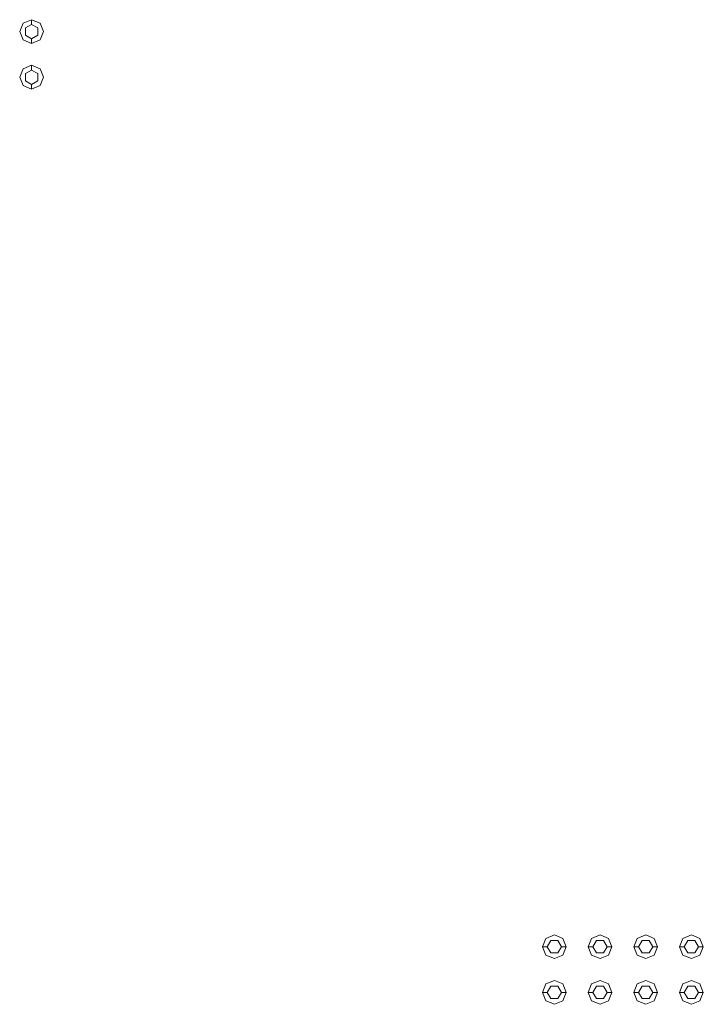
# Model space of a CAD drawing. Header units: millimetres. Extents: x 2 to 902, y -447 to 199.
# Tile 518 of 656: x 27.61 to 29.05, y 150.14 to 152.21. Entities that reach past the tile are written whole.
import ezdxf

# ---------------------------------------------------------------- set-up
doc = ezdxf.new("R2010")
doc.units = ezdxf.units.MM
doc.header["$MEASUREMENT"] = 0
doc.layers.add('IFC-Elemento construtivo genérico-Contorno', color=253, linetype='Continuous', lineweight=5)

msp = doc.modelspace()

# ---------------------------------------------------------------- linework, layer by layer
at = {"layer": 'IFC-Elemento construtivo genérico-Contorno', "color": 7, "lineweight": 5}
for p, q in [((27.6154, 152.2064), (27.6331, 152.2138)), ((27.6154, 152.2064), (27.6331, 152.2138)), ((27.6331, 152.2038), (27.6331, 152.2138)), ((27.6331, 152.2138), (27.6508, 152.2064)), ((27.6331, 152.2038), (27.6331, 152.2138)), ((27.6331, 152.2138), (27.6508, 152.2064)), ((27.6081, 152.1888), (27.6154, 152.2064)), ((27.6081, 152.1888), (27.6154, 152.2064)), ((27.6201, 152.1963), (27.6331, 152.2038)), ((27.6201, 152.1963), (27.6331, 152.2038)), ((27.6201, 152.1813), (27.6201, 152.1963)), ((27.6201, 152.1813), (27.6201, 152.1963)), ((27.6331, 152.2038), (27.6461, 152.1963)), ((27.6331, 152.2038), (27.6461, 152.1963)), ((27.6461, 152.1813), (27.6461, 152.1963)), ((27.6461, 152.1813), (27.6461, 152.1963)), ((27.6508, 152.2064), (27.6581, 152.1888)), ((27.6508, 152.2064), (27.6581, 152.1888)), ((27.6081, 152.1888), (27.6154, 152.1711)), ((27.6081, 152.1888), (27.6154, 152.1711)), ((27.6201, 152.1813), (27.6331, 152.1738)), ((27.6201, 152.1813), (27.6331, 152.1738)), ((27.6331, 152.1738), (27.6461, 152.1813)), ((27.6331, 152.1738), (27.6461, 152.1813)), ((27.6331, 152.1638), (27.6331, 152.1738)), ((27.6331, 152.1638), (27.6331, 152.1738)), ((27.6508, 152.1711), (27.6581, 152.1888)), ((27.6508, 152.1711), (27.6581, 152.1888)), ((27.6154, 152.1711), (27.6331, 152.1638)), ((27.6154, 152.1711), (27.6331, 152.1638)), ((27.6331, 152.1638), (27.6508, 152.1711)), ((27.6331, 152.1638), (27.6508, 152.1711)), ((27.6081, 152.0928), (27.6154, 152.1104)), ((27.6081, 152.0928), (27.6154, 152.1104)), ((27.6154, 152.1104), (27.6331, 152.1178)), ((27.6154, 152.1104), (27.6331, 152.1178)), ((27.6331, 152.1078), (27.6331, 152.1178)), ((27.6331, 152.1178), (27.6508, 152.1104)), ((27.6331, 152.1078), (27.6331, 152.1178)), ((27.6331, 152.1178), (27.6508, 152.1104)), ((27.6508, 152.1104), (27.6581, 152.0928)), ((27.6508, 152.1104), (27.6581, 152.0928)), ((27.6081, 152.0928), (27.6154, 152.0751)), ((27.6081, 152.0928), (27.6154, 152.0751)), ((27.6201, 152.1003), (27.6331, 152.1078)), ((27.6201, 152.1003), (27.6331, 152.1078)), ((27.6201, 152.0853), (27.6201, 152.1003)), ((27.6201, 152.0853), (27.6201, 152.1003)), ((27.6331, 152.1078), (27.6461, 152.1003)), ((27.6331, 152.1078), (27.6461, 152.1003)), ((27.6461, 152.0853), (27.6461, 152.1003)), ((27.6461, 152.0853), (27.6461, 152.1003)), ((27.6508, 152.0751), (27.6581, 152.0928)), ((27.6508, 152.0751), (27.6581, 152.0928)), ((27.6154, 152.0751), (27.6331, 152.0678)), ((27.6154, 152.0751), (27.6331, 152.0678)), ((27.6201, 152.0853), (27.6331, 152.0778)), ((27.6201, 152.0853), (27.6331, 152.0778)), ((27.6331, 152.0778), (27.6461, 152.0853)), ((27.6331, 152.0778), (27.6461, 152.0853)), ((27.6331, 152.0678), (27.6331, 152.0778)), ((27.6331, 152.0678), (27.6331, 152.0778)), ((27.6331, 152.0678), (27.6508, 152.0751)), ((27.6331, 152.0678), (27.6508, 152.0751)), ((28.7144, 150.2821), (28.7321, 150.2894)), ((28.7321, 150.2894), (28.7498, 150.2821)), ((28.8104, 150.2821), (28.8281, 150.2894)), ((28.8281, 150.2894), (28.8458, 150.2821)), ((28.9064, 150.2821), (28.9241, 150.2894)), ((28.9241, 150.2894), (28.9418, 150.2821)), ((29.0024, 150.2821), (29.0201, 150.2894)), ((29.0201, 150.2894), (29.0378, 150.2821)), ((28.7071, 150.2644), (28.7144, 150.2821)), ((28.7171, 150.2644), (28.7246, 150.2774)), ((28.7246, 150.2774), (28.7396, 150.2774)), ((28.7396, 150.2774), (28.7471, 150.2644)), ((28.7498, 150.2821), (28.7571, 150.2644)), ((28.8031, 150.2644), (28.8104, 150.2821)), ((28.8131, 150.2644), (28.8206, 150.2774)), ((28.8206, 150.2774), (28.8356, 150.2774)), ((28.8356, 150.2774), (28.8431, 150.2644)), ((28.8458, 150.2821), (28.8531, 150.2644)), ((28.8991, 150.2644), (28.9064, 150.2821)), ((28.9091, 150.2644), (28.9166, 150.2774)), ((28.9166, 150.2774), (28.9316, 150.2774)), ((28.9316, 150.2774), (28.9391, 150.2644)), ((28.9418, 150.2821), (28.9491, 150.2644)), ((28.9951, 150.2644), (29.0024, 150.2821)), ((29.0051, 150.2644), (29.0126, 150.2774)), ((29.0126, 150.2774), (29.0276, 150.2774)), ((29.0276, 150.2774), (29.0351, 150.2644)), ((29.0378, 150.2821), (29.0451, 150.2644)), ((28.7071, 150.2644), (28.7171, 150.2644)), ((28.7071, 150.2644), (28.7144, 150.2467)), ((28.7171, 150.2644), (28.7246, 150.2514)), ((28.7246, 150.2514), (28.7396, 150.2514)), ((28.7396, 150.2514), (28.7471, 150.2644)), ((28.7471, 150.2644), (28.7571, 150.2644)), ((28.7498, 150.2467), (28.7571, 150.2644)), ((28.8031, 150.2644), (28.8131, 150.2644)), ((28.8031, 150.2644), (28.8104, 150.2467)), ((28.8131, 150.2644), (28.8206, 150.2514)), ((28.8206, 150.2514), (28.8356, 150.2514)), ((28.8356, 150.2514), (28.8431, 150.2644)), ((28.8431, 150.2644), (28.8531, 150.2644)), ((28.8458, 150.2467), (28.8531, 150.2644)), ((28.8991, 150.2644), (28.9091, 150.2644)), ((28.8991, 150.2644), (28.9064, 150.2467)), ((28.9091, 150.2644), (28.9166, 150.2514)), ((28.9166, 150.2514), (28.9316, 150.2514)), ((28.9316, 150.2514), (28.9391, 150.2644)), ((28.9391, 150.2644), (28.9491, 150.2644)), ((28.9418, 150.2467), (28.9491, 150.2644)), ((28.9951, 150.2644), (29.0051, 150.2644)), ((28.9951, 150.2644), (29.0024, 150.2467)), ((29.0051, 150.2644), (29.0126, 150.2514)), ((29.0126, 150.2514), (29.0276, 150.2514)), ((29.0276, 150.2514), (29.0351, 150.2644)), ((29.0351, 150.2644), (29.0451, 150.2644)), ((29.0378, 150.2467), (29.0451, 150.2644)), ((28.7144, 150.2467), (28.7321, 150.2394)), ((28.7321, 150.2394), (28.7498, 150.2467)), ((28.8104, 150.2467), (28.8281, 150.2394)), ((28.8281, 150.2394), (28.8458, 150.2467)), ((28.9064, 150.2467), (28.9241, 150.2394)), ((28.9241, 150.2394), (28.9418, 150.2467)), ((29.0024, 150.2467), (29.0201, 150.2394)), ((29.0201, 150.2394), (29.0378, 150.2467)), ((28.7071, 150.1684), (28.7144, 150.1861)), ((28.7144, 150.1861), (28.7321, 150.1934)), ((28.7321, 150.1934), (28.7498, 150.1861)), ((28.7498, 150.1861), (28.7571, 150.1684)), ((28.8031, 150.1684), (28.8104, 150.1861)), ((28.8104, 150.1861), (28.8281, 150.1934)), ((28.8281, 150.1934), (28.8458, 150.1861)), ((28.8458, 150.1861), (28.8531, 150.1684)), ((28.8991, 150.1684), (28.9064, 150.1861)), ((28.9064, 150.1861), (28.9241, 150.1934)), ((28.9241, 150.1934), (28.9418, 150.1861)), ((28.9418, 150.1861), (28.9491, 150.1684)), ((28.9951, 150.1684), (29.0024, 150.1861)), ((29.0024, 150.1861), (29.0201, 150.1934)), ((29.0201, 150.1934), (29.0378, 150.1861)), ((29.0378, 150.1861), (29.0451, 150.1684)), ((28.7071, 150.1684), (28.7171, 150.1684)), ((28.7071, 150.1684), (28.7144, 150.1507)), ((28.7171, 150.1684), (28.7246, 150.1814)), ((28.7171, 150.1684), (28.7246, 150.1554)), ((28.7246, 150.1814), (28.7396, 150.1814)), ((28.7396, 150.1814), (28.7471, 150.1684)), ((28.7396, 150.1554), (28.7471, 150.1684)), ((28.7471, 150.1684), (28.7571, 150.1684)), ((28.7498, 150.1507), (28.7571, 150.1684)), ((28.8031, 150.1684), (28.8131, 150.1684)), ((28.8031, 150.1684), (28.8104, 150.1507)), ((28.8131, 150.1684), (28.8206, 150.1814)), ((28.8131, 150.1684), (28.8206, 150.1554)), ((28.8206, 150.1814), (28.8356, 150.1814)), ((28.8356, 150.1814), (28.8431, 150.1684)), ((28.8356, 150.1554), (28.8431, 150.1684)), ((28.8431, 150.1684), (28.8531, 150.1684)), ((28.8458, 150.1507), (28.8531, 150.1684)), ((28.8991, 150.1684), (28.9091, 150.1684)), ((28.8991, 150.1684), (28.9064, 150.1507)), ((28.9091, 150.1684), (28.9166, 150.1814)), ((28.9091, 150.1684), (28.9166, 150.1554)), ((28.9166, 150.1814), (28.9316, 150.1814)), ((28.9316, 150.1814), (28.9391, 150.1684)), ((28.9316, 150.1554), (28.9391, 150.1684)), ((28.9391, 150.1684), (28.9491, 150.1684)), ((28.9418, 150.1507), (28.9491, 150.1684)), ((28.9951, 150.1684), (29.0051, 150.1684)), ((28.9951, 150.1684), (29.0024, 150.1507)), ((29.0051, 150.1684), (29.0126, 150.1814)), ((29.0051, 150.1684), (29.0126, 150.1554)), ((29.0126, 150.1814), (29.0276, 150.1814)), ((29.0276, 150.1814), (29.0351, 150.1684)), ((29.0276, 150.1554), (29.0351, 150.1684)), ((29.0351, 150.1684), (29.0451, 150.1684)), ((29.0378, 150.1507), (29.0451, 150.1684)), ((28.7144, 150.1507), (28.7321, 150.1434)), ((28.7246, 150.1554), (28.7396, 150.1554)), ((28.7321, 150.1434), (28.7498, 150.1507)), ((28.8104, 150.1507), (28.8281, 150.1434)), ((28.8206, 150.1554), (28.8356, 150.1554)), ((28.8281, 150.1434), (28.8458, 150.1507)), ((28.9064, 150.1507), (28.9241, 150.1434)), ((28.9166, 150.1554), (28.9316, 150.1554)), ((28.9241, 150.1434), (28.9418, 150.1507)), ((29.0024, 150.1507), (29.0201, 150.1434)), ((29.0126, 150.1554), (29.0276, 150.1554)), ((29.0201, 150.1434), (29.0378, 150.1507))]:
    msp.add_line(p, q, dxfattribs=at)

doc.saveas('drawing.dxf')
